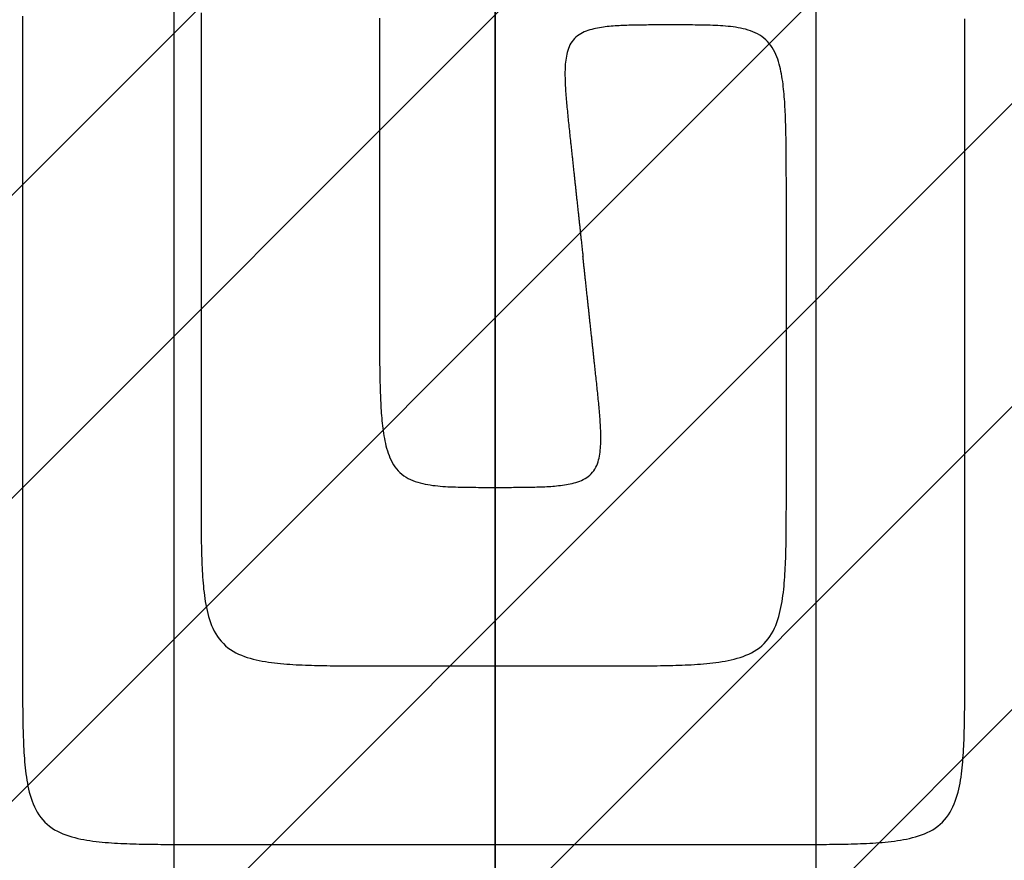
# Model space of a CAD drawing. Extents: x 997 to 109698, y 921 to 94021.
# Tile 281 of 656: x 7865 to 8968, y 36207 to 37148. Entities that reach past the tile are written whole.
import ezdxf

# ---------------------------------------------------------------- set-up
doc = ezdxf.new("R2010")
doc.units = 0
doc.header["$MEASUREMENT"] = 0
for name, color, linetype in [('12', 7, 'CONTINUOUS'), ('28', 7, 'CONTINUOUS'), ('39', 7, 'CONTINUOUS')]:
    doc.layers.add(name, color=color, linetype=linetype)

msp = doc.modelspace()

# ---------------------------------------------------------------- linework, layer by layer
at = {"layer": '12', "color": 5}
for points in [[(8068.14386, 37155.69911), (8068.14386, 37143.890648), (8068.14386, 37132.082188), (8068.14386, 37120.273725), (8068.14386, 37108.465265), (8068.14386, 37096.656802), (8068.14386, 37084.848342), (8068.14386, 37073.03988), (8068.14386, 37061.231419), (8068.14386, 37049.422957), (8068.14386, 37037.614495), (8068.14386, 37025.806034), (8068.14386, 37013.997572), (8068.14386, 37002.189111), (8068.14386, 36990.380649), (8068.14386, 36978.572187), (8068.14386, 36966.763726), (8068.14386, 36954.955264), (8068.14386, 36943.146802), (8068.14386, 36931.338341), (8068.14386, 36919.529879), (8068.14386, 36907.721418), (8068.14386, 36895.912956), (8068.14386, 36884.104495), (8068.14386, 36872.296033), (8068.14386, 36860.487571), (8068.14386, 36848.67911), (8068.14386, 36836.870648), (8068.14386, 36825.062186), (8068.14386, 36813.253725), (8068.14386, 36801.445264), (8068.14386, 36789.636802), (8068.14386, 36777.828341), (8068.14386, 36766.019879), (8068.14386, 36754.211419), (8068.14386, 36742.402956), (8068.14386, 36730.594496), (8068.14386, 36718.786034), (8068.14386, 36706.977573), (8068.14386, 36695.169111), (8068.14386, 36683.36065), (8068.14386, 36671.552188), (8068.14386, 36659.743726), (8068.143861, 36647.935265), (8068.14386, 36636.126803), (8068.14386, 36624.318341)], [(8596.14386, 37142.318341), (8593.939112, 37142.318418), (8591.73436, 37142.318486), (8589.529605, 37142.318301), (8587.324849, 37142.317623), (8585.120094, 37142.316208), (8582.91534, 37142.313812), (8580.710589, 37142.310194), (8578.505843, 37142.30511), (8576.301102, 37142.298318), (8574.096369, 37142.289574), (8571.891645, 37142.278637), (8569.686931, 37142.265263), (8567.482228, 37142.249208), (8565.277539, 37142.230233), (8563.072865, 37142.208077), (8560.868221, 37142.182241), (8558.663632, 37142.152011), (8556.459125, 37142.116678), (8554.254725, 37142.075524), (8552.050457, 37142.027834), (8549.846349, 37141.972895), (8547.642425, 37141.90999), (8545.438711, 37141.838403), (8543.235234, 37141.757422), (8541.032019, 37141.666332), (8538.829091, 37141.564414), (8536.626503, 37141.450848), (8534.424509, 37141.323943), (8532.223462, 37141.181587), (8530.023716, 37141.021672), (8527.825625, 37140.842085), (8525.629542, 37140.640717), (8523.43582, 37140.415455), (8521.244814, 37140.164186), (8519.056876, 37139.884804), (8516.872376, 37139.575161), (8514.692428, 37139.231454), (8512.519207, 37138.847512), (8510.354976, 37138.416982), (8508.201993, 37137.933505), (8506.062519, 37137.390731), (8503.938813, 37136.782303), (8501.833135, 37136.101865), (8499.749418, 37135.342564), (8497.698584, 37134.495447), (8495.693378, 37133.551014), (8493.746548, 37132.49977), (8491.870839, 37131.332212), (8490.078998, 37130.038847), (8488.382916, 37128.614557), (8486.791842, 37127.067769), (8485.314521, 37125.409503), (8483.959695, 37123.650787), (8482.736107, 37121.802646), (8481.65118, 37119.876096), (8480.700322, 37117.882082), (8479.872528, 37115.831516), (8479.156731, 37113.7353), (8478.541866, 37111.604342), (8478.016865, 37109.449551), (8477.571034, 37107.281115), (8477.196729, 37105.10332), (8476.887806, 37102.917549), (8476.63813, 37100.725173), (8476.441564, 37098.527558), (8476.291976, 37096.32607), (8476.183228, 37094.122079), (8476.1092, 37091.916943), (8476.065116, 37089.71162), (8476.048703, 37087.506301), (8476.057964, 37085.301094), (8476.090898, 37083.096108), (8476.145508, 37080.891453), (8476.219792, 37078.687239), (8476.311754, 37076.483572), (8476.419394, 37074.280564), (8476.540712, 37072.078323), (8476.673782, 37069.876948), (8476.817458, 37067.676449), (8476.971068, 37065.476778), (8477.13395, 37063.277883), (8477.305439, 37061.079717), (8477.484871, 37058.882229), (8477.671584, 37056.685369), (8477.864912, 37054.489091), (8478.064194, 37052.293343), (8478.268764, 37050.098076), (8478.477959, 37047.90324), (8478.691115, 37045.708789), (8478.907593, 37043.514671), (8479.127008, 37041.320856), (8479.349132, 37039.127318), (8479.573741, 37036.934038), (8479.800607, 37034.740992), (8480.029507, 37032.548157), (8480.260214, 37030.355508), (8480.492503, 37028.163025), (8480.726147, 37025.970684), (8480.960922, 37023.778463), (8481.196602, 37021.586337), (8481.432962, 37019.394286), (8481.669775, 37017.202283), (8481.906816, 37015.010311), (8482.14386, 37012.818341)], [(8724.14386, 36942.318341), (8724.143921, 36945.168237), (8724.14401, 36948.018135), (8724.143992, 36950.868031), (8724.143729, 36953.717927), (8724.143083, 36956.567823), (8724.141918, 36959.417718), (8724.140097, 36962.267614), (8724.137482, 36965.117509), (8724.133936, 36967.967401), (8724.129322, 36970.817294), (8724.123503, 36973.667183), (8724.116341, 36976.517073), (8724.107701, 36979.36696), (8724.097443, 36982.216846), (8724.085432, 36985.066729), (8724.07153, 36987.91661), (8724.0556, 36990.766489), (8724.037497, 36993.616364), (8724.016951, 36996.466232), (8723.993577, 36999.31608), (8723.966987, 37002.165901), (8723.936794, 37005.015682), (8723.902608, 37007.865412), (8723.864042, 37010.715083), (8723.820707, 37013.564684), (8723.772217, 37016.414206), (8723.718182, 37019.263635), (8723.658215, 37022.112965), (8723.591927, 37024.962184), (8723.518931, 37027.81128), (8723.438839, 37030.660243), (8723.351259, 37033.509067), (8723.255555, 37036.357702), (8723.150614, 37039.206045), (8723.035273, 37042.053981), (8722.908368, 37044.901395), (8722.768736, 37047.748173), (8722.615211, 37050.594202), (8722.44663, 37053.439369), (8722.26183, 37056.283558), (8722.059646, 37059.126653), (8721.838913, 37061.968545), (8721.598469, 37064.809115), (8721.336963, 37067.648195), (8721.051649, 37070.485184), (8720.739156, 37073.319289), (8720.396108, 37076.14972), (8720.019129, 37078.975682), (8719.604844, 37081.796383), (8719.149877, 37084.611028), (8718.650853, 37087.418827), (8718.104395, 37090.218983), (8717.506628, 37093.010355), (8716.849983, 37095.789199), (8716.125233, 37098.55061), (8715.323145, 37101.289673), (8714.434485, 37104.001476), (8713.45002, 37106.681109), (8712.360515, 37109.323659), (8711.156943, 37111.923221), (8709.831829, 37114.466426), (8708.378406, 37116.936511), (8706.789909, 37119.316695), (8705.059572, 37121.590195), (8703.180636, 37123.740231), (8701.151292, 37125.753056), (8698.984545, 37127.623979), (8696.696149, 37129.349991), (8694.301864, 37130.928086), (8691.817444, 37132.35526), (8689.258236, 37133.62958), (8686.635863, 37134.758778), (8683.959982, 37135.755714), (8681.240232, 37136.633286), (8678.48625, 37137.404399), (8675.707675, 37138.081952), (8672.91365, 37138.678455), (8670.108425, 37139.202541), (8667.29346, 37139.660633), (8664.470181, 37140.059125), (8661.640016, 37140.404413), (8658.80439, 37140.702891), (8655.964731, 37140.960956), (8653.122459, 37141.184982), (8650.278544, 37141.37986), (8647.433231, 37141.548123), (8644.586707, 37141.692085), (8641.739152, 37141.814068), (8638.890752, 37141.916387), (8636.041688, 37142.001361), (8633.192145, 37142.071307), (8630.342305, 37142.128544), (8627.492352, 37142.175387), (8624.642419, 37142.213759), (8621.792518, 37142.244613), (8618.942643, 37142.268765), (8616.092788, 37142.287028), (8613.242947, 37142.300217), (8610.393115, 37142.309146), (8607.543284, 37142.314625), (8604.693449, 37142.317472), (8601.843604, 37142.318497), (8598.993743, 37142.318516), (8596.14386, 37142.318341)], [(8482.14386, 37012.818341), (8482.278476, 37011.573148), (8482.413091, 37010.327956), (8482.547707, 37009.082764), (8482.682322, 37007.837572), (8482.816937, 37006.592379), (8482.951553, 37005.347187), (8483.086168, 37004.101995), (8483.220783, 37002.856802), (8483.355399, 37001.61161), (8483.490014, 37000.366418), (8483.624629, 36999.121225), (8483.759245, 36997.876033), (8483.89386, 36996.630841), (8484.028476, 36995.385649), (8484.163091, 36994.140456), (8484.297706, 36992.895264), (8484.432322, 36991.650072), (8484.566937, 36990.404879), (8484.701552, 36989.159687), (8484.836168, 36987.914495), (8484.970783, 36986.669302), (8485.105399, 36985.42411), (8485.240014, 36984.178918), (8485.374629, 36982.933726), (8485.509245, 36981.688533), (8485.64386, 36980.443341), (8485.778475, 36979.198148), (8485.913091, 36977.952956), (8486.047706, 36976.707764), (8486.182322, 36975.462571), (8486.316937, 36974.217379), (8486.451552, 36972.972187), (8486.586168, 36971.726995), (8486.720783, 36970.481802), (8486.855399, 36969.23661), (8486.990014, 36967.991418), (8487.12463, 36966.746225), (8487.259245, 36965.501033), (8487.39386, 36964.255841), (8487.528476, 36963.010649), (8487.663091, 36961.765456), (8487.797706, 36960.520264), (8487.932322, 36959.275072), (8488.066937, 36958.029879), (8488.201553, 36956.784687), (8488.336168, 36955.539495), (8488.470783, 36954.294303), (8488.605399, 36953.04911), (8488.740014, 36951.803918), (8488.87463, 36950.558726), (8489.009245, 36949.313533), (8489.14386, 36948.068341), (8489.278476, 36946.823149), (8489.413091, 36945.577957), (8489.547706, 36944.332764), (8489.682322, 36943.087572), (8489.816937, 36941.84238), (8489.951553, 36940.597187), (8490.086168, 36939.351995), (8490.220783, 36938.106803), (8490.355399, 36936.861611), (8490.490014, 36935.616418), (8490.62463, 36934.371226), (8490.759245, 36933.126034), (8490.89386, 36931.880842), (8491.028476, 36930.635649), (8491.163091, 36929.390457), (8491.297706, 36928.145265), (8491.432322, 36926.900072), (8491.566937, 36925.65488), (8491.701553, 36924.409688), (8491.836168, 36923.164496), (8491.970784, 36921.919303), (8492.105399, 36920.674111), (8492.240014, 36919.428919), (8492.37463, 36918.183726), (8492.509245, 36916.938534), (8492.64386, 36915.693342), (8492.778476, 36914.44815), (8492.913091, 36913.202957), (8493.047707, 36911.957765), (8493.182322, 36910.712573), (8493.316937, 36909.46738), (8493.451553, 36908.222188), (8493.586168, 36906.976994), (8493.720783, 36905.731803), (8493.855399, 36904.486611), (8493.990014, 36903.241419), (8494.12463, 36901.996225), (8494.259245, 36900.751034), (8494.39386, 36899.505842), (8494.528476, 36898.260648), (8494.663091, 36897.015456), (8494.797707, 36895.770265), (8494.932322, 36894.525071), (8495.066937, 36893.279879), (8495.201553, 36892.034688), (8495.336168, 36890.789496), (8495.470783, 36889.544302), (8495.605399, 36888.29911), (8495.740014, 36887.053919), (8495.874629, 36885.808725), (8496.009245, 36884.563533), (8496.14386, 36883.318342)], [(8724.14386, 36624.318341), (8724.14386, 36627.376033), (8724.14386, 36630.433725), (8724.14386, 36633.491417), (8724.143861, 36636.549111), (8724.14386, 36639.606802), (8724.14386, 36642.664495), (8724.14386, 36645.722187), (8724.143861, 36648.77988), (8724.14386, 36651.837572), (8724.14386, 36654.895264), (8724.14386, 36657.952956), (8724.14386, 36661.010648), (8724.14386, 36664.068341), (8724.14386, 36667.126033), (8724.14386, 36670.183725), (8724.14386, 36673.241419), (8724.14386, 36676.299111), (8724.14386, 36679.356802), (8724.14386, 36682.414494), (8724.14386, 36685.472187), (8724.14386, 36688.52988), (8724.14386, 36691.587572), (8724.14386, 36694.645263), (8724.143861, 36697.702956), (8724.143861, 36700.760648), (8724.143861, 36703.818341), (8724.14386, 36706.876033), (8724.14386, 36709.933725), (8724.143861, 36712.991419), (8724.143861, 36716.049111), (8724.14386, 36719.106802), (8724.143861, 36722.164494), (8724.143861, 36725.222187), (8724.143861, 36728.27988), (8724.14386, 36731.337572), (8724.14386, 36734.395264), (8724.14386, 36737.452956), (8724.14386, 36740.51065), (8724.14386, 36743.568341), (8724.143861, 36746.626033), (8724.143861, 36749.683725), (8724.14386, 36752.741419), (8724.14386, 36755.799111), (8724.14386, 36758.856802), (8724.143861, 36761.914495), (8724.14386, 36764.972187), (8724.14386, 36768.02988), (8724.14386, 36771.087572), (8724.14386, 36774.145264), (8724.14386, 36777.202956), (8724.143861, 36780.26065), (8724.14386, 36783.318341), (8724.143861, 36786.376033), (8724.14386, 36789.433725), (8724.14386, 36792.491419), (8724.14386, 36795.549111), (8724.14386, 36798.606802), (8724.14386, 36801.664495), (8724.14386, 36804.722187), (8724.14386, 36807.77988), (8724.14386, 36810.837572), (8724.14386, 36813.895264), (8724.14386, 36816.952956), (8724.14386, 36820.010648), (8724.14386, 36823.068341), (8724.14386, 36826.126033), (8724.14386, 36829.183725), (8724.14386, 36832.241419), (8724.14386, 36835.299111), (8724.14386, 36838.356802), (8724.14386, 36841.414495), (8724.14386, 36844.472188), (8724.14386, 36847.52988), (8724.14386, 36850.587572), (8724.14386, 36853.645264), (8724.14386, 36856.702956), (8724.14386, 36859.76065), (8724.14386, 36862.818341), (8724.14386, 36865.876033), (8724.14386, 36868.933727), (8724.14386, 36871.991419), (8724.14386, 36875.049111), (8724.14386, 36878.106802), (8724.14386, 36881.164495), (8724.14386, 36884.222188), (8724.14386, 36887.27988), (8724.14386, 36890.337572), (8724.14386, 36893.395264), (8724.14386, 36896.452956), (8724.14386, 36899.51065), (8724.14386, 36902.568341), (8724.14386, 36905.626033), (8724.14386, 36908.683725), (8724.14386, 36911.741419), (8724.14386, 36914.799111), (8724.14386, 36917.856802), (8724.14386, 36920.914495), (8724.14386, 36923.972188), (8724.14386, 36927.02988), (8724.14386, 36930.087572), (8724.14386, 36933.145264), (8724.14386, 36936.202956), (8724.14386, 36939.260649), (8724.14386, 36942.318341)], [(8068.14386, 36624.318341), (8068.143739, 36620.856046), (8068.14363, 36617.393747), (8068.143915, 36613.931445), (8068.144973, 36610.469145), (8068.147188, 36607.006847), (8068.150939, 36603.54455), (8068.156608, 36600.082258), (8068.164577, 36596.61997), (8068.175227, 36593.157688), (8068.188938, 36589.695415), (8068.206092, 36586.233148), (8068.227071, 36582.770892), (8068.252255, 36579.308647), (8068.282026, 36575.846415), (8068.316795, 36572.384198), (8068.357374, 36568.922021), (8068.404854, 36565.459929), (8068.460334, 36561.997966), (8068.524912, 36558.536174), (8068.599684, 36555.074597), (8068.685749, 36551.613278), (8068.784205, 36548.15226), (8068.896149, 36544.691586), (8069.022679, 36541.2313), (8069.164893, 36537.771446), (8069.323889, 36534.312066), (8069.500988, 36530.853255), (8069.698836, 36527.395406), (8069.920568, 36523.939017), (8070.169319, 36520.484596), (8070.448225, 36517.032641), (8070.760421, 36513.583658), (8071.109043, 36510.138148), (8071.497225, 36506.696613), (8071.928104, 36503.259556), (8072.40488, 36499.827513), (8072.933083, 36496.402144), (8073.521144, 36492.986517), (8074.17768, 36489.583794), (8074.911305, 36486.197128), (8075.730635, 36482.82968), (8076.644283, 36479.484605), (8077.660867, 36476.165061), (8078.789411, 36472.875681), (8080.041114, 36469.628894), (8081.427892, 36466.439704), (8082.96166, 36463.323114), (8084.654333, 36460.294124), (8086.517827, 36457.367742), (8088.56211, 36454.558681), (8090.782414, 36451.879486), (8093.167228, 36449.341709), (8095.705005, 36446.956896), (8098.384199, 36444.73659), (8101.193261, 36442.692308), (8104.119644, 36440.828813), (8107.148632, 36439.136141), (8110.265223, 36437.602372), (8113.454413, 36436.215595), (8116.7012, 36434.963892), (8119.990581, 36433.835347), (8123.310124, 36432.818764), (8126.6552, 36431.905115), (8130.022648, 36431.085785), (8133.409313, 36430.35216), (8136.812037, 36429.695624), (8140.227662, 36429.107564), (8143.653032, 36428.57936), (8147.085076, 36428.102585), (8150.522132, 36427.671707), (8153.963667, 36427.283523), (8157.409177, 36426.934901), (8160.85816, 36426.622706), (8164.310115, 36426.3438), (8167.764537, 36426.095048), (8171.220924, 36425.873316), (8174.678775, 36425.675469), (8178.137586, 36425.498371), (8181.596966, 36425.339374), (8185.05682, 36425.197161), (8188.517105, 36425.070629), (8191.977779, 36424.958685), (8195.438797, 36424.86023), (8198.900116, 36424.774166), (8202.361694, 36424.699392), (8205.823486, 36424.634815), (8209.285449, 36424.579335), (8212.74754, 36424.531855), (8216.209716, 36424.491276), (8219.671934, 36424.456507), (8223.134167, 36424.426735), (8226.596412, 36424.401551), (8230.058668, 36424.380573), (8233.520934, 36424.363418), (8236.983208, 36424.349708), (8240.44549, 36424.339058), (8243.907777, 36424.331089), (8247.37007, 36424.325419), (8250.832366, 36424.321668), (8254.294665, 36424.319454), (8257.756965, 36424.318396), (8261.219265, 36424.318112), (8264.681564, 36424.31822), (8268.14386, 36424.318342)], [(8524.14386, 36424.318342), (8527.606157, 36424.31822), (8531.068456, 36424.318112), (8534.530756, 36424.318396), (8537.993055, 36424.319454), (8541.455354, 36424.321668), (8544.917651, 36424.325419), (8548.379943, 36424.331089), (8551.842231, 36424.339058), (8555.304513, 36424.349708), (8558.766787, 36424.363418), (8562.229053, 36424.380573), (8565.691309, 36424.401551), (8569.153554, 36424.426735), (8572.615787, 36424.456507), (8576.078004, 36424.491276), (8579.54018, 36424.531854), (8583.002272, 36424.579335), (8586.464235, 36424.634815), (8589.926027, 36424.699392), (8593.387605, 36424.774165), (8596.848924, 36424.860229), (8600.309942, 36424.958685), (8603.770615, 36425.070629), (8607.230901, 36425.197161), (8610.690755, 36425.339374), (8614.150135, 36425.498371), (8617.608946, 36425.675469), (8621.066797, 36425.873316), (8624.523184, 36426.095048), (8627.977606, 36426.3438), (8631.429561, 36426.622706), (8634.878544, 36426.934901), (8638.324054, 36427.283523), (8641.765589, 36427.671705), (8645.202645, 36428.102585), (8648.634689, 36428.57936), (8652.060058, 36429.107564), (8655.475684, 36429.695624), (8658.878408, 36430.35216), (8662.265073, 36431.085785), (8665.632521, 36431.905115), (8668.977596, 36432.818763), (8672.29714, 36433.835347), (8675.586521, 36434.96389), (8678.833307, 36436.215594), (8682.022498, 36437.602372), (8685.139089, 36439.136141), (8688.168077, 36440.828813), (8691.09446, 36442.692308), (8693.903521, 36444.736592), (8696.582716, 36446.956896), (8699.120493, 36449.341709), (8701.505306, 36451.879486), (8703.72561, 36454.558681), (8705.769894, 36457.367742), (8707.633388, 36460.294124), (8709.326061, 36463.323112), (8710.859829, 36466.439703), (8712.246607, 36469.628894), (8713.49831, 36472.875681), (8714.626854, 36476.165061), (8715.643438, 36479.484605), (8716.557086, 36482.82968), (8717.376416, 36486.197129), (8718.110041, 36489.583794), (8718.766577, 36492.986517), (8719.354638, 36496.402144), (8719.882841, 36499.827513), (8720.359617, 36503.259556), (8720.790496, 36506.696614), (8721.178678, 36510.138148), (8721.5273, 36513.583658), (8721.839496, 36517.032641), (8722.118402, 36520.484596), (8722.367153, 36523.939017), (8722.588885, 36527.395404), (8722.786733, 36530.853255), (8722.963831, 36534.312066), (8723.122827, 36537.771446), (8723.265042, 36541.2313), (8723.391572, 36544.691585), (8723.503516, 36548.15226), (8723.601971, 36551.613278), (8723.688036, 36555.074597), (8723.762809, 36558.536174), (8723.827386, 36561.997966), (8723.882866, 36565.459929), (8723.930347, 36568.922021), (8723.970926, 36572.384198), (8724.005695, 36575.846415), (8724.035466, 36579.308647), (8724.06065, 36582.770892), (8724.081628, 36586.233148), (8724.098783, 36589.695415), (8724.112494, 36593.157688), (8724.123143, 36596.61997), (8724.131112, 36600.082258), (8724.136782, 36603.54455), (8724.140533, 36607.006846), (8724.142748, 36610.469145), (8724.143806, 36613.931445), (8724.144091, 36617.393745), (8724.143982, 36620.856044), (8724.14386, 36624.318341)], [(8268.14386, 36424.318342), (8270.605399, 36424.318342), (8273.066937, 36424.318342), (8275.528476, 36424.318342), (8277.990014, 36424.31834), (8280.451553, 36424.31834), (8282.913091, 36424.31834), (8285.37463, 36424.318342), (8287.836168, 36424.318342), (8290.297706, 36424.318342), (8292.759245, 36424.318342), (8295.220783, 36424.31834), (8297.682322, 36424.318342), (8300.14386, 36424.318342), (8302.605399, 36424.318342), (8305.066937, 36424.318342), (8307.528476, 36424.318342), (8309.990014, 36424.318342), (8312.451553, 36424.318342), (8314.913091, 36424.318342), (8317.37463, 36424.318342), (8319.836168, 36424.318342), (8322.297707, 36424.318342), (8324.759245, 36424.318342), (8327.220784, 36424.318342), (8329.682322, 36424.318342), (8332.14386, 36424.318342), (8334.605399, 36424.31834), (8337.066937, 36424.318342), (8339.528476, 36424.318342), (8341.990014, 36424.318342), (8344.451553, 36424.318342), (8346.913091, 36424.318342), (8349.374629, 36424.318342), (8351.836168, 36424.31834), (8354.297706, 36424.318342), (8356.759245, 36424.318342), (8359.220783, 36424.318342), (8361.682322, 36424.31834), (8364.14386, 36424.31834), (8366.605399, 36424.318342), (8369.066937, 36424.318342), (8371.528476, 36424.318342), (8373.990014, 36424.31834), (8376.451553, 36424.318342), (8378.913091, 36424.31834), (8381.37463, 36424.318342), (8383.836168, 36424.31834), (8386.297706, 36424.318342), (8388.759245, 36424.318342), (8391.220784, 36424.318342), (8393.682322, 36424.318342), (8396.14386, 36424.31834), (8398.605399, 36424.318342), (8401.066937, 36424.318342), (8403.528476, 36424.318342), (8405.990014, 36424.31834), (8408.451553, 36424.318342), (8410.913091, 36424.318342), (8413.37463, 36424.318342), (8415.836168, 36424.318342), (8418.297707, 36424.318342), (8420.759245, 36424.318342), (8423.220784, 36424.318342), (8425.682322, 36424.318342), (8428.14386, 36424.31834), (8430.605399, 36424.318342), (8433.066937, 36424.318342), (8435.528476, 36424.318342), (8437.990014, 36424.318342), (8440.451553, 36424.318342), (8442.913091, 36424.318342), (8445.37463, 36424.318342), (8447.836168, 36424.318342), (8450.297706, 36424.318342), (8452.759245, 36424.31834), (8455.220783, 36424.318342), (8457.682322, 36424.318342), (8460.14386, 36424.318342), (8462.605399, 36424.318342), (8465.066937, 36424.318342), (8467.528476, 36424.318342), (8469.990014, 36424.318342), (8472.451553, 36424.318342), (8474.913091, 36424.318342), (8477.37463, 36424.31834), (8479.836168, 36424.318342), (8482.297707, 36424.318342), (8484.759245, 36424.318342), (8487.220783, 36424.318342), (8489.682322, 36424.318342), (8492.14386, 36424.318342), (8494.605399, 36424.318342), (8497.066937, 36424.318342), (8499.528476, 36424.318342), (8501.990014, 36424.318342), (8504.451553, 36424.318342), (8506.913091, 36424.31834), (8509.37463, 36424.318342), (8511.836168, 36424.31834), (8514.297707, 36424.318342), (8516.759245, 36424.31834), (8519.220783, 36424.318342), (8521.682322, 36424.318342), (8524.14386, 36424.318342)]]:
    msp.add_lwpolyline(points, dxfattribs=at)
at = {"layer": '12', "color": 6}
for points in [[(7868.14386, 37152.089879), (7868.14386, 37138.358342), (7868.14386, 37124.626803), (7868.14386, 37110.895264), (7868.14386, 37097.163725), (7868.14386, 37083.432188), (7868.14386, 37069.700649), (7868.14386, 37055.96911), (7868.14386, 37042.237572), (7868.14386, 37028.506033), (7868.14386, 37014.774496), (7868.14386, 37001.042956), (7868.14386, 36987.311418), (7868.14386, 36973.579879), (7868.14386, 36959.848342), (7868.14386, 36946.116803), (7868.14386, 36932.385264), (7868.14386, 36918.653725), (7868.14386, 36904.922188), (7868.14386, 36891.190649), (7868.14386, 36877.45911), (7868.14386, 36863.727572), (7868.14386, 36849.996033), (7868.14386, 36836.264496), (7868.14386, 36822.532956), (7868.14386, 36808.801418), (7868.14386, 36795.069879), (7868.14386, 36781.338342), (7868.14386, 36767.606803), (7868.14386, 36753.875264), (7868.14386, 36740.143725), (7868.14386, 36726.412188), (7868.14386, 36712.680649), (7868.14386, 36698.94911), (7868.14386, 36685.217572), (7868.14386, 36671.486033), (7868.14386, 36657.754496), (7868.14386, 36644.022956), (7868.14386, 36630.291418), (7868.14386, 36616.559879), (7868.14386, 36602.828342), (7868.14386, 36589.096803), (7868.14386, 36575.365264), (7868.14386, 36561.633725), (7868.14386, 36547.902188), (7868.14386, 36534.170649), (7868.14386, 36520.43911), (7868.14386, 36506.707572), (7868.14386, 36492.976033), (7868.14386, 36479.244496), (7868.14386, 36465.512956), (7868.14386, 36451.781418), (7868.14386, 36438.049879), (7868.14386, 36424.318342)], [(8268.14386, 37150.010649), (8268.14386, 37147.126033), (8268.14386, 37144.241418), (8268.143861, 37141.356803), (8268.143861, 37138.472188), (8268.14386, 37135.587572), (8268.14386, 37132.702957), (8268.14386, 37129.818341), (8268.143861, 37126.933726), (8268.14386, 37124.049111), (8268.14386, 37121.164495), (8268.14386, 37118.279879), (8268.14386, 37115.395264), (8268.14386, 37112.510649), (8268.14386, 37109.626035), (8268.14386, 37106.741418), (8268.14386, 37103.856803), (8268.14386, 37100.972187), (8268.14386, 37098.087572), (8268.14386, 37095.202958), (8268.14386, 37092.318341), (8268.14386, 37089.433725), (8268.14386, 37086.54911), (8268.14386, 37083.664496), (8268.14386, 37080.779879), (8268.14386, 37077.895264), (8268.14386, 37075.010649), (8268.14386, 37072.126033), (8268.14386, 37069.241419), (8268.14386, 37066.356804), (8268.14386, 37063.472187), (8268.14386, 37060.587572), (8268.14386, 37057.702956), (8268.14386, 37054.818342), (8268.14386, 37051.933727), (8268.14386, 37049.049112), (8268.14386, 37046.164495), (8268.14386, 37043.27988), (8268.14386, 37040.395265), (8268.14386, 37037.51065), (8268.14386, 37034.626035), (8268.14386, 37031.741418), (8268.14386, 37028.856803), (8268.14386, 37025.972188), (8268.14386, 37023.087573), (8268.14386, 37020.202958), (8268.14386, 37017.318341), (8268.14386, 37014.433726), (8268.14386, 37011.549111), (8268.14386, 37008.664496), (8268.14386, 37005.779881), (8268.14386, 37002.895264), (8268.14386, 37000.010649), (8268.14386, 36997.126034), (8268.14386, 36994.241419), (8268.14386, 36991.356804), (8268.14386, 36988.472187), (8268.14386, 36985.587572), (8268.14386, 36982.702957), (8268.14386, 36979.818342), (8268.14386, 36976.933726), (8268.14386, 36974.04911), (8268.14386, 36971.164495), (8268.14386, 36968.27988), (8268.14386, 36965.395265), (8268.14386, 36962.510649), (8268.14386, 36959.626034), (8268.14386, 36956.741418), (8268.14386, 36953.856803), (8268.14386, 36950.972188), (8268.14386, 36948.087572), (8268.14386, 36945.202957), (8268.14386, 36942.318341)], [(8924.14386, 37142.318341), (8924.143981, 37145.780639), (8924.14409, 37149.242936)], [(8924.14386, 36424.318342), (8924.14386, 36431.222187), (8924.14386, 36438.126033), (8924.14386, 36445.029879), (8924.14386, 36451.933726), (8924.14386, 36458.837572), (8924.14386, 36465.741417), (8924.14386, 36472.645264), (8924.143861, 36479.54911), (8924.143861, 36486.452956), (8924.14386, 36493.356803), (8924.143861, 36500.260649), (8924.14386, 36507.164494), (8924.14386, 36514.068341), (8924.14386, 36520.972186), (8924.14386, 36527.876033), (8924.143861, 36534.77988), (8924.14386, 36541.683726), (8924.14386, 36548.587571), (8924.14386, 36555.491418), (8924.14386, 36562.395264), (8924.14386, 36569.29911), (8924.14386, 36576.202956), (8924.14386, 36583.106803), (8924.14386, 36590.01065), (8924.14386, 36596.914494), (8924.14386, 36603.818341), (8924.14386, 36610.722187), (8924.14386, 36617.626033), (8924.14386, 36624.52988), (8924.14386, 36631.433725), (8924.14386, 36638.337571), (8924.143861, 36645.241418), (8924.14386, 36652.145264), (8924.14386, 36659.04911), (8924.14386, 36665.952957), (8924.14386, 36672.856802), (8924.14386, 36679.760648), (8924.14386, 36686.664494), (8924.143861, 36693.568341), (8924.14386, 36700.472187), (8924.14386, 36707.376034), (8924.14386, 36714.279879), (8924.14386, 36721.183725), (8924.14386, 36728.087571), (8924.14386, 36734.991418), (8924.14386, 36741.895264), (8924.143861, 36748.799111), (8924.14386, 36755.702956), (8924.14386, 36762.606802), (8924.14386, 36769.510649), (8924.14386, 36776.414495), (8924.14386, 36783.318341), (8924.14386, 36790.222188), (8924.14386, 36797.126033), (8924.14386, 36804.029879), (8924.14386, 36810.933725), (8924.14386, 36817.837571), (8924.14386, 36824.741418), (8924.14386, 36831.645265), (8924.14386, 36838.549111), (8924.14386, 36845.452956), (8924.143861, 36852.356802), (8924.14386, 36859.260648), (8924.14386, 36866.164495), (8924.14386, 36873.068342), (8924.14386, 36879.972188), (8924.14386, 36886.876033), (8924.14386, 36893.779879), (8924.143861, 36900.683725), (8924.14386, 36907.587572), (8924.14386, 36914.491419), (8924.14386, 36921.395265), (8924.143861, 36928.29911), (8924.14386, 36935.202956), (8924.143861, 36942.106802), (8924.14386, 36949.010649), (8924.14386, 36955.914496), (8924.14386, 36962.818342), (8924.14386, 36969.722187), (8924.143861, 36976.626033), (8924.14386, 36983.529879), (8924.14386, 36990.433726), (8924.143861, 36997.337573), (8924.14386, 37004.241419), (8924.14386, 37011.145264), (8924.14386, 37018.04911), (8924.14386, 37024.952956), (8924.143861, 37031.856803), (8924.14386, 37038.76065), (8924.143861, 37045.664496), (8924.14386, 37052.568341), (8924.14386, 37059.472187), (8924.14386, 37066.376033), (8924.14386, 37073.27988), (8924.14386, 37080.183727), (8924.14386, 37087.087573), (8924.14386, 37093.991418), (8924.14386, 37100.895264), (8924.14386, 37107.79911), (8924.143861, 37114.702957), (8924.14386, 37121.606804), (8924.14386, 37128.510648), (8924.14386, 37135.414495), (8924.14386, 37142.318341)], [(8268.14386, 36942.318341), (8268.14386, 36941.183727), (8268.14386, 36940.049111), (8268.14386, 36938.914496), (8268.14386, 36937.77988), (8268.14386, 36936.645265), (8268.14386, 36935.510649), (8268.14386, 36934.376033), (8268.14386, 36933.241419), (8268.14386, 36932.106803), (8268.14386, 36930.972188), (8268.14386, 36929.837572), (8268.14386, 36928.702957), (8268.14386, 36927.568341), (8268.14386, 36926.433726), (8268.143861, 36925.29911), (8268.14386, 36924.164495), (8268.14386, 36923.029881), (8268.14386, 36921.895264), (8268.14386, 36920.760649), (8268.14386, 36919.626033), (8268.14386, 36918.491418), (8268.14386, 36917.356804), (8268.14386, 36916.222187), (8268.14386, 36915.087573), (8268.14386, 36913.952956), (8268.14386, 36912.818342), (8268.14386, 36911.683726), (8268.14386, 36910.549111), (8268.14386, 36909.414496), (8268.14386, 36908.279879), (8268.14386, 36907.145265), (8268.14386, 36906.010649), (8268.14386, 36904.876034), (8268.14386, 36903.741418), (8268.14386, 36902.606803), (8268.14386, 36901.472187), (8268.14386, 36900.337572), (8268.14386, 36899.202956), (8268.143861, 36898.068341), (8268.14386, 36896.933727), (8268.14386, 36895.79911), (8268.14386, 36894.664495), (8268.14386, 36893.529881), (8268.14386, 36892.395264), (8268.14386, 36891.26065), (8268.14386, 36890.126033), (8268.14386, 36888.991419), (8268.14386, 36887.856802), (8268.14386, 36886.722188), (8268.14386, 36885.587572), (8268.14386, 36884.452957), (8268.14386, 36883.318342), (8268.14386, 36882.183725), (8268.14386, 36881.049111), (8268.14386, 36879.914494), (8268.14386, 36878.77988), (8268.14386, 36877.645264), (8268.14386, 36876.510649), (8268.14386, 36875.376033), (8268.14386, 36874.241418), (8268.14386, 36873.106802), (8268.14386, 36871.972187), (8268.14386, 36870.837572), (8268.14386, 36869.702956), (8268.14386, 36868.568341), (8268.14386, 36867.433725), (8268.14386, 36866.29911), (8268.14386, 36865.164494), (8268.14386, 36864.029879), (8268.14386, 36862.895265), (8268.14386, 36861.760648), (8268.14386, 36860.626034), (8268.14386, 36859.491417), (8268.14386, 36858.356802), (8268.14386, 36857.222188), (8268.14386, 36856.087571), (8268.14386, 36854.952957), (8268.14386, 36853.81834), (8268.14386, 36852.683726), (8268.14386, 36851.54911), (8268.14386, 36850.414495), (8268.14386, 36849.279879), (8268.14386, 36848.145264), (8268.14386, 36847.01065), (8268.14386, 36845.876033), (8268.14386, 36844.741418), (8268.14386, 36843.606802), (8268.14386, 36842.472187), (8268.14386, 36841.337571), (8268.14386, 36840.202956), (8268.143861, 36839.068342), (8268.14386, 36837.933725), (8268.14386, 36836.799111), (8268.143861, 36835.664495), (8268.14386, 36834.52988), (8268.14386, 36833.395264), (8268.14386, 36832.260648), (8268.14386, 36831.126034), (8268.14386, 36829.991418), (8268.14386, 36828.856803), (8268.14386, 36827.722187), (8268.14386, 36826.587572), (8268.14386, 36825.452956), (8268.14386, 36824.318341)], [(8510.14386, 36753.818342), (8510.009245, 36755.063534), (8509.874629, 36756.308726), (8509.740014, 36757.553917), (8509.605399, 36758.799111), (8509.470783, 36760.044303), (8509.336168, 36761.289494), (8509.201553, 36762.534688), (8509.066937, 36763.77988), (8508.932322, 36765.025072), (8508.797707, 36766.270265), (8508.663091, 36767.515457), (8508.528476, 36768.760649), (8508.39386, 36770.005842), (8508.259245, 36771.251034), (8508.12463, 36772.496226), (8507.990014, 36773.741419), (8507.855399, 36774.986611), (8507.720784, 36776.231803), (8507.586168, 36777.476995), (8507.451553, 36778.722188), (8507.316937, 36779.96738), (8507.182322, 36781.212572), (8507.047707, 36782.457764), (8506.913091, 36783.702957), (8506.778476, 36784.948149), (8506.643861, 36786.193341), (8506.509245, 36787.438534), (8506.37463, 36788.683726), (8506.240014, 36789.928918), (8506.105399, 36791.17411), (8505.970784, 36792.419303), (8505.836168, 36793.664495), (8505.701553, 36794.909687), (8505.566937, 36796.15488), (8505.432322, 36797.400072), (8505.297707, 36798.645264), (8505.163091, 36799.890456), (8505.028476, 36801.135649), (8504.89386, 36802.380841), (8504.759245, 36803.626033), (8504.62463, 36804.871226), (8504.490014, 36806.116418), (8504.355399, 36807.36161), (8504.220783, 36808.606802), (8504.086168, 36809.851995), (8503.951552, 36811.097187), (8503.816937, 36812.342379), (8503.682322, 36813.587572), (8503.547706, 36814.832764), (8503.413091, 36816.077956), (8503.278476, 36817.323148), (8503.14386, 36818.568341), (8503.009245, 36819.813533), (8502.87463, 36821.058725), (8502.740014, 36822.303917), (8502.605399, 36823.54911), (8502.470784, 36824.794302), (8502.336168, 36826.039494), (8502.201553, 36827.284687), (8502.066937, 36828.529879), (8501.932322, 36829.775072), (8501.797706, 36831.020263), (8501.663091, 36832.265456), (8501.528476, 36833.510648), (8501.39386, 36834.755841), (8501.259245, 36836.001033), (8501.124629, 36837.246225), (8500.990014, 36838.491417), (8500.855399, 36839.73661), (8500.720783, 36840.981802), (8500.586168, 36842.226994), (8500.451553, 36843.472187), (8500.316937, 36844.717379), (8500.182322, 36845.962571), (8500.047706, 36847.207763), (8499.913091, 36848.452956), (8499.778475, 36849.698148), (8499.64386, 36850.94334), (8499.509245, 36852.188533), (8499.37463, 36853.433725), (8499.240014, 36854.678917), (8499.105399, 36855.92411), (8498.970783, 36857.169302), (8498.836168, 36858.414494), (8498.701553, 36859.659687), (8498.566937, 36860.904879), (8498.432322, 36862.150071), (8498.297706, 36863.395264), (8498.163091, 36864.640456), (8498.028476, 36865.885648), (8497.89386, 36867.13084), (8497.759245, 36868.376033), (8497.624629, 36869.621225), (8497.490014, 36870.866417), (8497.355399, 36872.11161), (8497.220783, 36873.356802), (8497.086168, 36874.601994), (8496.951552, 36875.847187), (8496.816937, 36877.092379), (8496.682322, 36878.337571), (8496.547706, 36879.582763), (8496.413091, 36880.827956), (8496.278476, 36882.07315), (8496.14386, 36883.318342)], [(8268.14386, 36824.318341), (8268.1438, 36821.468445), (8268.14371, 36818.618549), (8268.143729, 36815.768651), (8268.143992, 36812.918755), (8268.144638, 36810.068859), (8268.145802, 36807.218964), (8268.147624, 36804.369068), (8268.150239, 36801.519174), (8268.153785, 36798.66928), (8268.158399, 36795.819389), (8268.164218, 36792.969499), (8268.171379, 36790.11961), (8268.18002, 36787.269722), (8268.190278, 36784.419836), (8268.202289, 36781.569954), (8268.216191, 36778.720072), (8268.232121, 36775.870193), (8268.250224, 36773.020318), (8268.270769, 36770.17045), (8268.294143, 36767.320602), (8268.320733, 36764.470781), (8268.350927, 36761.621), (8268.385113, 36758.771269), (8268.423679, 36755.921599), (8268.467014, 36753.071998), (8268.515504, 36750.222476), (8268.569539, 36747.373046), (8268.629506, 36744.523718), (8268.695793, 36741.674499), (8268.768789, 36738.825402), (8268.848882, 36735.976439), (8268.936461, 36733.127616), (8269.032166, 36730.27898), (8269.137107, 36727.430637), (8269.252447, 36724.582701), (8269.379352, 36721.735287), (8269.518985, 36718.888508), (8269.67251, 36716.04248), (8269.84109, 36713.197313), (8270.025891, 36710.353125), (8270.228075, 36707.510029), (8270.448807, 36704.668137), (8270.689251, 36701.827568), (8270.950758, 36698.988487), (8271.236071, 36696.151498), (8271.548564, 36693.317392), (8271.891612, 36690.486962), (8272.268591, 36687.660999), (8272.682876, 36684.840298), (8273.137843, 36682.025654), (8273.636868, 36679.217855), (8274.183326, 36676.417698), (8274.781093, 36673.626326), (8275.437738, 36670.847483), (8276.162488, 36668.086073), (8276.964575, 36665.34701), (8277.853235, 36662.635206), (8278.837701, 36659.955574), (8279.927206, 36657.313023), (8281.130778, 36654.713463), (8282.455891, 36652.170256), (8283.909314, 36649.700172), (8285.497812, 36647.319987), (8287.228148, 36645.046487), (8289.107085, 36642.896452), (8291.136428, 36640.883626), (8293.303176, 36639.012704), (8295.591571, 36637.286692), (8297.985857, 36635.708595), (8300.470276, 36634.281422), (8303.029485, 36633.007103), (8305.651858, 36631.877905), (8308.327738, 36630.880969), (8311.047489, 36630.003396), (8313.801471, 36629.232284), (8316.580046, 36628.554731), (8319.37407, 36627.958227), (8322.179295, 36627.434141), (8324.994261, 36626.976049), (8327.817539, 36626.577558), (8330.647705, 36626.232269), (8333.483331, 36625.933792), (8336.32299, 36625.675726), (8339.165261, 36625.451701), (8342.009177, 36625.256822), (8344.854489, 36625.088559), (8347.701014, 36624.944597), (8350.548568, 36624.822614), (8353.396969, 36624.720294), (8356.246033, 36624.63532), (8359.095576, 36624.565375), (8361.945416, 36624.508139), (8364.795369, 36624.461294), (8367.645302, 36624.422924), (8370.495203, 36624.392069), (8373.345078, 36624.367917), (8376.194932, 36624.349653), (8379.044773, 36624.336465), (8381.894606, 36624.327536), (8384.744437, 36624.322057), (8387.594272, 36624.31921), (8390.444116, 36624.318185), (8393.293977, 36624.318166), (8396.14386, 36624.318341)], [(8396.14386, 36624.318341), (8398.348609, 36624.318264), (8400.553361, 36624.318196), (8402.758116, 36624.31838), (8404.962872, 36624.31906), (8407.167627, 36624.320474), (8409.372381, 36624.322871), (8411.577132, 36624.326488), (8413.781878, 36624.331573), (8415.986618, 36624.338364), (8418.191351, 36624.347108), (8420.396076, 36624.358045), (8422.60079, 36624.371419), (8424.805492, 36624.387474), (8427.010181, 36624.40645), (8429.214855, 36624.428605), (8431.4195, 36624.454442), (8433.624088, 36624.48467), (8435.828596, 36624.520004), (8438.032996, 36624.561158), (8440.237264, 36624.608848), (8442.441372, 36624.663787), (8444.645296, 36624.726693), (8446.849009, 36624.798279), (8449.052487, 36624.879259), (8451.255702, 36624.970351), (8453.45863, 36625.072269), (8455.661218, 36625.185834), (8457.863212, 36625.31274), (8460.064259, 36625.455095), (8462.264004, 36625.615011), (8464.462096, 36625.794597), (8466.658179, 36625.995965), (8468.851901, 36626.221228), (8471.042907, 36626.472496), (8473.230845, 36626.751879), (8475.415344, 36627.061521), (8477.595293, 36627.405229), (8479.768513, 36627.78917), (8481.932745, 36628.219701), (8484.085727, 36628.703177), (8486.225202, 36629.245952), (8488.348908, 36629.854379), (8490.454585, 36630.534817), (8492.538302, 36631.294118), (8494.589137, 36632.141236), (8496.594342, 36633.085667), (8498.541172, 36634.136913), (8500.416881, 36635.304471), (8502.208722, 36636.597836), (8503.904805, 36638.022125), (8505.495878, 36639.568913), (8506.9732, 36641.227179), (8508.328026, 36642.985896), (8509.551614, 36644.834036), (8510.636541, 36646.760586), (8511.587399, 36648.7546), (8512.415193, 36650.805167), (8513.13099, 36652.901382), (8513.745855, 36655.03234), (8514.270856, 36657.187131), (8514.716687, 36659.355566), (8515.090991, 36661.533362), (8515.399914, 36663.719133), (8515.649591, 36665.911508), (8515.846156, 36668.109125), (8515.995745, 36670.310611), (8516.104492, 36672.514604), (8516.17852, 36674.719739), (8516.222605, 36676.925062), (8516.239017, 36679.130381), (8516.229756, 36681.335588), (8516.196822, 36683.540575), (8516.142213, 36685.745229), (8516.067928, 36687.949443), (8515.975966, 36690.153109), (8515.868326, 36692.356118), (8515.747008, 36694.558359), (8515.613938, 36696.759733), (8515.470263, 36698.960233), (8515.316652, 36701.159904), (8515.153771, 36703.358799), (8514.982282, 36705.556966), (8514.802849, 36707.754454), (8514.616137, 36709.951313), (8514.422808, 36712.147591), (8514.223527, 36714.343339), (8514.018957, 36716.538606), (8513.809762, 36718.733442), (8513.596605, 36720.927893), (8513.380128, 36723.122011), (8513.160713, 36725.315827), (8512.938588, 36727.509364), (8512.71398, 36729.702643), (8512.487113, 36731.895691), (8512.258213, 36734.088525), (8512.027506, 36736.281174), (8511.795218, 36738.473658), (8511.561573, 36740.665999), (8511.326798, 36742.858219), (8511.091118, 36745.050346), (8510.854759, 36747.242397), (8510.617946, 36749.434398), (8510.380904, 36751.626373), (8510.14386, 36753.818342)], [(7868.14386, 36424.318342), (7868.143739, 36420.856046), (7868.14363, 36417.393745), (7868.143914, 36413.931446), (7868.144973, 36410.469146), (7868.147187, 36407.006847), (7868.150939, 36403.544551), (7868.156608, 36400.082259), (7868.164577, 36396.61997), (7868.175227, 36393.157688), (7868.188938, 36389.695414), (7868.206092, 36386.233148), (7868.227071, 36382.770892), (7868.252255, 36379.308647), (7868.282026, 36375.846416), (7868.316795, 36372.384196), (7868.357374, 36368.922021), (7868.404854, 36365.459929), (7868.460334, 36361.997966), (7868.524912, 36358.536175), (7868.599684, 36355.074598), (7868.685749, 36351.613278), (7868.784205, 36348.152259), (7868.896149, 36344.691586), (7869.022679, 36341.231301), (7869.164893, 36337.771446), (7869.323889, 36334.312067), (7869.500988, 36330.853256), (7869.698835, 36327.395405), (7869.920567, 36323.939017), (7870.169319, 36320.484595), (7870.448225, 36317.032642), (7870.760421, 36313.583659), (7871.109043, 36310.138148), (7871.497225, 36306.696614), (7871.928104, 36303.259556), (7872.40488, 36299.827512), (7872.933083, 36296.402144), (7873.521144, 36292.986518), (7874.17768, 36289.583795), (7874.911305, 36286.197129), (7875.730634, 36282.82968), (7876.644283, 36279.484605), (7877.660867, 36276.165061), (7878.78941, 36272.87568), (7880.041114, 36269.628895), (7881.427892, 36266.439704), (7882.96166, 36263.323114), (7884.654333, 36260.294124), (7886.517827, 36257.367742), (7888.56211, 36254.55868), (7890.782414, 36251.879486), (7893.167228, 36249.34171), (7895.705005, 36246.956896), (7898.384199, 36244.736591), (7901.193261, 36242.692309), (7904.119644, 36240.828814), (7907.148632, 36239.136141), (7910.265223, 36237.602372), (7913.454413, 36236.215595), (7916.701199, 36234.963892), (7919.99058, 36233.835347), (7923.310124, 36232.818764), (7926.655199, 36231.905116), (7930.022648, 36231.085786), (7933.409313, 36230.352161), (7936.812037, 36229.695625), (7940.227662, 36229.107563), (7943.653032, 36228.579361), (7947.085075, 36228.102586), (7950.522132, 36227.671706), (7953.963667, 36227.283523), (7957.409177, 36226.934902), (7960.85816, 36226.622707), (7964.310114, 36226.343799), (7967.764536, 36226.095048), (7971.220924, 36225.873316), (7974.678775, 36225.67547), (7978.137586, 36225.49837), (7981.596966, 36225.339375), (7985.05682, 36225.19716), (7988.517105, 36225.07063), (7991.977778, 36224.958686), (7995.438797, 36224.86023), (7998.900116, 36224.774166), (8002.361693, 36224.699393), (8005.823485, 36224.634815), (8009.285449, 36224.579335), (8012.74754, 36224.531855), (8016.209716, 36224.491277), (8019.671934, 36224.456507), (8023.134167, 36224.426735), (8026.596412, 36224.401552), (8030.058668, 36224.380573), (8033.520934, 36224.363419), (8036.983208, 36224.349709), (8040.44549, 36224.339058), (8043.907777, 36224.33109), (8047.37007, 36224.325421), (8050.832366, 36224.321669), (8054.294665, 36224.319455), (8057.756965, 36224.318395), (8061.219265, 36224.318112), (8064.681564, 36224.318221), (8068.14386, 36224.318341)], [(8724.14386, 36224.318341), (8727.606157, 36224.318221), (8731.068456, 36224.318112), (8734.530756, 36224.318395), (8737.993056, 36224.319453), (8741.455354, 36224.321669), (8744.917651, 36224.325419), (8748.379943, 36224.33109), (8751.842231, 36224.339058), (8755.304513, 36224.349707), (8758.766787, 36224.363419), (8762.229053, 36224.380573), (8765.691309, 36224.401552), (8769.153554, 36224.426735), (8772.615787, 36224.456507), (8776.078005, 36224.491277), (8779.540181, 36224.531855), (8783.002272, 36224.579335), (8786.464235, 36224.634815), (8789.926027, 36224.699392), (8793.387605, 36224.774166), (8796.848924, 36224.86023), (8800.309942, 36224.958685), (8803.770615, 36225.07063), (8807.230901, 36225.19716), (8810.690755, 36225.339375), (8814.150135, 36225.49837), (8817.608946, 36225.675469), (8821.066797, 36225.873316), (8824.523184, 36226.095048), (8827.977606, 36226.343799), (8831.429561, 36226.622705), (8834.878544, 36226.934901), (8838.324054, 36227.283523), (8841.765589, 36227.671706), (8845.202645, 36228.102584), (8848.634689, 36228.579361), (8852.060058, 36229.107563), (8855.475684, 36229.695624), (8858.878408, 36230.352161), (8862.265073, 36231.085785), (8865.632521, 36231.905116), (8868.977596, 36232.818764), (8872.29714, 36233.835347), (8875.586521, 36234.963892), (8878.833307, 36236.215594), (8882.022498, 36237.602372), (8885.139089, 36239.136141), (8888.168077, 36240.828814), (8891.09446, 36242.692308), (8893.903521, 36244.736591), (8896.582716, 36246.956894), (8899.120493, 36249.341708), (8901.505306, 36251.879486), (8903.72561, 36254.55868), (8905.769894, 36257.367742), (8907.633388, 36260.294124), (8909.326061, 36263.323114), (8910.859829, 36266.439704), (8912.246607, 36269.628895), (8913.49831, 36272.87568), (8914.626854, 36276.165061), (8915.643437, 36279.484605), (8916.557086, 36282.82968), (8917.376416, 36286.197128), (8918.110041, 36289.583795), (8918.766577, 36292.986518), (8919.354638, 36296.402144), (8919.88284, 36299.827512), (8920.359616, 36303.259556), (8920.790495, 36306.696612), (8921.178678, 36310.138148), (8921.5273, 36313.583657), (8921.839496, 36317.032642), (8922.118402, 36320.484595), (8922.367153, 36323.939017), (8922.588885, 36327.395404), (8922.786733, 36330.853255), (8922.963831, 36334.312066), (8923.122827, 36337.771446), (8923.265041, 36341.231301), (8923.391572, 36344.691586), (8923.503516, 36348.152259), (8923.601971, 36351.613278), (8923.688037, 36355.074596), (8923.762809, 36358.536175), (8923.827386, 36361.997966), (8923.882866, 36365.459929), (8923.930347, 36368.922021), (8923.970926, 36372.384198), (8924.005695, 36375.846414), (8924.035466, 36379.308647), (8924.06065, 36382.770892), (8924.081628, 36386.233148), (8924.098783, 36389.695414), (8924.112494, 36393.157688), (8924.123143, 36396.61997), (8924.131112, 36400.082259), (8924.136782, 36403.544551), (8924.140533, 36407.006847), (8924.142748, 36410.469146), (8924.143806, 36413.931445), (8924.144091, 36417.393747), (8924.143981, 36420.856044), (8924.14386, 36424.318342)], [(8068.14386, 36224.318341), (8074.451553, 36224.318341), (8080.759245, 36224.318341), (8087.066937, 36224.318341), (8093.374629, 36224.318341), (8099.682322, 36224.318341), (8105.990014, 36224.318341), (8112.297706, 36224.318341), (8118.605399, 36224.318341), (8124.913091, 36224.318341), (8131.220783, 36224.318341), (8137.528476, 36224.318341), (8143.836168, 36224.318341), (8150.14386, 36224.318341), (8156.451553, 36224.318341), (8162.759245, 36224.318341), (8169.066937, 36224.318341), (8175.374629, 36224.318341), (8181.682322, 36224.318341), (8187.990014, 36224.318341), (8194.297706, 36224.318341), (8200.605399, 36224.318341), (8206.913091, 36224.318341), (8213.220783, 36224.318341), (8219.528476, 36224.318341), (8225.836168, 36224.318341), (8232.14386, 36224.318341), (8238.451553, 36224.318341), (8244.759245, 36224.318341), (8251.066937, 36224.318341), (8257.374629, 36224.318341), (8263.682322, 36224.318341), (8269.990014, 36224.31834), (8276.297706, 36224.318341), (8282.605399, 36224.318341), (8288.913091, 36224.318341), (8295.220783, 36224.318341), (8301.528476, 36224.318341), (8307.836168, 36224.318341), (8314.14386, 36224.318341), (8320.451552, 36224.318341), (8326.759245, 36224.318341), (8333.066937, 36224.318341), (8339.374629, 36224.31834), (8345.682322, 36224.318341), (8351.990014, 36224.318341), (8358.297707, 36224.31834), (8364.605399, 36224.31834), (8370.913091, 36224.31834), (8377.220783, 36224.31834), (8383.528476, 36224.31834), (8389.836168, 36224.318341), (8396.14386, 36224.31834), (8402.451553, 36224.31834), (8408.759245, 36224.31834), (8415.066937, 36224.318341), (8421.37463, 36224.31834), (8427.682322, 36224.31834), (8433.990014, 36224.31834), (8440.297706, 36224.318341), (8446.605399, 36224.31834), (8452.913091, 36224.31834), (8459.220783, 36224.31834), (8465.528476, 36224.318341), (8471.836168, 36224.318341), (8478.14386, 36224.318341), (8484.451553, 36224.318341), (8490.759245, 36224.318341), (8497.066937, 36224.318341), (8503.374629, 36224.318341), (8509.682322, 36224.318341), (8515.990014, 36224.318341), (8522.297706, 36224.31834), (8528.605399, 36224.318341), (8534.913091, 36224.318341), (8541.220783, 36224.31834), (8547.528476, 36224.318341), (8553.836168, 36224.318341), (8560.14386, 36224.318341), (8566.451553, 36224.318341), (8572.759245, 36224.318341), (8579.066937, 36224.318341), (8585.37463, 36224.31834), (8591.682322, 36224.318341), (8597.990014, 36224.318341), (8604.297707, 36224.318341), (8610.605399, 36224.318341), (8616.913091, 36224.318341), (8623.220783, 36224.318341), (8629.528476, 36224.318341), (8635.836168, 36224.318341), (8642.14386, 36224.31834), (8648.451553, 36224.31834), (8654.759245, 36224.318341), (8661.066937, 36224.318341), (8667.37463, 36224.31834), (8673.682322, 36224.318341), (8679.990014, 36224.31834), (8686.297706, 36224.318341), (8692.605399, 36224.318341), (8698.913091, 36224.31834), (8705.220784, 36224.318341), (8711.528476, 36224.318341), (8717.836168, 36224.318341), (8724.14386, 36224.318341)]]:
    msp.add_lwpolyline(points, dxfattribs=at)
at = {"layer": '28', "color": 2}
for p, q in [((6772.636205, 35867.966185), (10105.623258, 39200.953237)), ((6772.636205, 35528.55493), (10425.034513, 39180.953237)), ((6954.445768, 35370.953237), (10764.445768, 39180.953237)), ((7293.857023, 35370.953237), (11103.857023, 39180.953237)), ((7633.268278, 35370.953237), (10022.636205, 37760.321165)), ((7972.679533, 35370.953237), (10022.636205, 37420.90991))]:
    msp.add_line(p, q, dxfattribs=at)
at = {"layer": '39', "color": 141, "linetype": 'Continuous'}
for p, q in [((8037.636205, 39058.951041), (8037.636205, 35370.953237)), ((8397.636205, 39058.951041), (8397.636205, 35370.953237)), ((8397.636205, 35370.953237), (8397.636205, 39058.951041)), ((8757.636205, 35370.953237), (8757.636205, 39058.951041))]:
    msp.add_line(p, q, dxfattribs=at)

doc.saveas('drawing.dxf')
